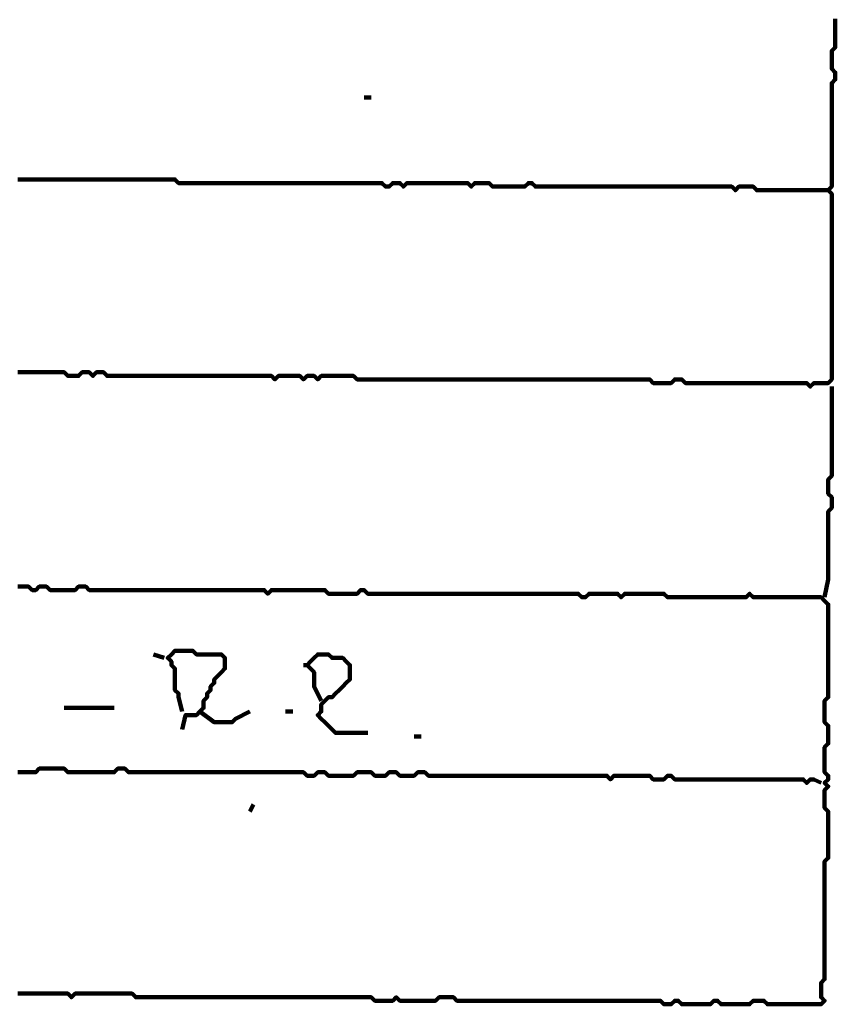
# Model space of a CAD drawing. Header units: metres. Extents: x 1959 to 4131, y 3282 to 4313.
# Tile 294 of 356: x 2435.89 to 2438, y 4289.18 to 4291.72. Entities that reach past the tile are written whole.
import ezdxf

# ---------------------------------------------------------------- set-up
doc = ezdxf.new("R2010")
doc.units = ezdxf.units.M
doc.layers.add('P', color=250, linetype='Continuous', lineweight=100)

msp = doc.modelspace()

# ---------------------------------------------------------------- linework, layer by layer
at = {"layer": 'P', "color": 0, "linetype": 'Continuous'}
for points in [[(2435.8848, 4290.813), (2435.894, 4290.813), (2435.9032, 4290.813), (2435.9125, 4290.813), (2435.9217, 4290.813), (2435.9309, 4290.813), (2435.9402, 4290.813), (2435.9494, 4290.813), (2435.9586, 4290.813), (2435.9679, 4290.813), (2435.9771, 4290.813), (2435.9863, 4290.813), (2435.9956, 4290.813), (2436.0048, 4290.813), (2436.014, 4290.8038), (2436.0232, 4290.8038), (2436.0325, 4290.8038), (2436.0417, 4290.8038), (2436.0509, 4290.813), (2436.0602, 4290.813), (2436.0694, 4290.813), (2436.0786, 4290.8038), (2436.0879, 4290.813), (2436.0971, 4290.813), (2436.1063, 4290.813), (2436.1156, 4290.8038), (2436.1248, 4290.8038), (2436.134, 4290.8038), (2436.1432, 4290.8038), (2436.1525, 4290.8038), (2436.1617, 4290.8038), (2436.1709, 4290.8038), (2436.1802, 4290.8038), (2436.1894, 4290.8038), (2436.1986, 4290.8038), (2436.2079, 4290.8038), (2436.2171, 4290.8038), (2436.2263, 4290.8038), (2436.2356, 4290.8038), (2436.2448, 4290.8038), (2436.254, 4290.8038), (2436.2632, 4290.8038), (2436.2725, 4290.8038), (2436.2817, 4290.8038), (2436.2909, 4290.8038), (2436.3002, 4290.8038), (2436.3094, 4290.8038), (2436.3186, 4290.8038), (2436.3279, 4290.8038), (2436.3371, 4290.8038), (2436.3463, 4290.8038), (2436.3556, 4290.8038), (2436.3648, 4290.8038), (2436.374, 4290.8038), (2436.3832, 4290.8038), (2436.3925, 4290.8038), (2436.4017, 4290.8038), (2436.4109, 4290.8038), (2436.4202, 4290.8038), (2436.4294, 4290.8038), (2436.4386, 4290.8038), (2436.4479, 4290.8038), (2436.4571, 4290.8038), (2436.4663, 4290.8038), (2436.4756, 4290.8038), (2436.4848, 4290.8038), (2436.494, 4290.8038), (2436.5032, 4290.8038), (2436.5125, 4290.8038), (2436.5217, 4290.8038), (2436.5309, 4290.8038), (2436.5402, 4290.8038), (2436.5494, 4290.7946), (2436.5586, 4290.8038), (2436.5679, 4290.8038), (2436.5771, 4290.8038), (2436.5863, 4290.8038), (2436.5956, 4290.8038), (2436.6048, 4290.8038), (2436.614, 4290.8038), (2436.6232, 4290.7946), (2436.6325, 4290.8038), (2436.6417, 4290.8038), (2436.6509, 4290.8038), (2436.6602, 4290.7946), (2436.6694, 4290.8038), (2436.6786, 4290.8038), (2436.6879, 4290.8038), (2436.6971, 4290.8038), (2436.7063, 4290.8038), (2436.7156, 4290.8038), (2436.7248, 4290.8038), (2436.734, 4290.8038), (2436.7432, 4290.8038), (2436.7525, 4290.8038), (2436.7617, 4290.7946), (2436.7709, 4290.7946), (2436.7802, 4290.7946), (2436.7894, 4290.7946), (2436.7986, 4290.7946), (2436.8079, 4290.7946), (2436.8171, 4290.7946), (2436.8263, 4290.7946), (2436.8356, 4290.7946), (2436.8448, 4290.7946), (2436.854, 4290.7946), (2436.8632, 4290.7946), (2436.8725, 4290.7946), (2436.8817, 4290.7946), (2436.8909, 4290.7946), (2436.9002, 4290.7946), (2436.9094, 4290.7946), (2436.9186, 4290.7946), (2436.9279, 4290.7946), (2436.9371, 4290.7946), (2436.9463, 4290.7946), (2436.9556, 4290.7946), (2436.9648, 4290.7946), (2436.974, 4290.7946), (2436.9832, 4290.7946), (2436.9925, 4290.7946), (2437.0017, 4290.7946), (2437.0109, 4290.7946), (2437.0202, 4290.7946), (2437.0294, 4290.7946), (2437.0386, 4290.7946), (2437.0479, 4290.7946), (2437.0571, 4290.7946), (2437.0663, 4290.7946), (2437.0756, 4290.7946), (2437.0848, 4290.7946), (2437.094, 4290.7946), (2437.1032, 4290.7946), (2437.1125, 4290.7946), (2437.1217, 4290.7946), (2437.1309, 4290.7946), (2437.1402, 4290.7946), (2437.1494, 4290.7946), (2437.1586, 4290.7946), (2437.1679, 4290.7946), (2437.1771, 4290.7946), (2437.1863, 4290.7946), (2437.1956, 4290.7946), (2437.2048, 4290.7946), (2437.214, 4290.7946), (2437.2232, 4290.7946), (2437.2325, 4290.7946), (2437.2417, 4290.7946), (2437.2509, 4290.7946), (2437.2602, 4290.7946), (2437.2694, 4290.7946), (2437.2786, 4290.7946), (2437.2879, 4290.7946), (2437.2971, 4290.7946), (2437.3063, 4290.7946), (2437.3156, 4290.7946), (2437.3248, 4290.7946), (2437.334, 4290.7946), (2437.3432, 4290.7946), (2437.3525, 4290.7946), (2437.3617, 4290.7946), (2437.3709, 4290.7946), (2437.3802, 4290.7946), (2437.3894, 4290.7946), (2437.3986, 4290.7946), (2437.4079, 4290.7946), (2437.4171, 4290.7946), (2437.4263, 4290.7946), (2437.4356, 4290.7946), (2437.4448, 4290.7946), (2437.454, 4290.7946), (2437.4632, 4290.7946), (2437.4725, 4290.7946), (2437.4817, 4290.7946), (2437.4909, 4290.7946), (2437.5002, 4290.7946), (2437.5094, 4290.7946), (2437.5186, 4290.7946), (2437.5279, 4290.7853), (2437.5371, 4290.7853), (2437.5463, 4290.7853), (2437.5556, 4290.7853), (2437.5648, 4290.7853), (2437.574, 4290.7853), (2437.5832, 4290.7946), (2437.5925, 4290.7946), (2437.6017, 4290.7946), (2437.6109, 4290.7853), (2437.6202, 4290.7853), (2437.6294, 4290.7853), (2437.6386, 4290.7853), (2437.6479, 4290.7853), (2437.6571, 4290.7853), (2437.6663, 4290.7853), (2437.6756, 4290.7853), (2437.6848, 4290.7853), (2437.694, 4290.7853), (2437.7032, 4290.7853), (2437.7125, 4290.7853), (2437.7217, 4290.7853), (2437.7309, 4290.7853), (2437.7402, 4290.7853), (2437.7494, 4290.7853), (2437.7586, 4290.7853), (2437.7679, 4290.7853), (2437.7771, 4290.7853), (2437.7863, 4290.7853), (2437.7956, 4290.7853), (2437.8048, 4290.7853), (2437.814, 4290.7853), (2437.8232, 4290.7853), (2437.8325, 4290.7853), (2437.8417, 4290.7853), (2437.8509, 4290.7853), (2437.8602, 4290.7853), (2437.8694, 4290.7853), (2437.8786, 4290.7853), (2437.8879, 4290.7853), (2437.8971, 4290.7853), (2437.9063, 4290.7853), (2437.9156, 4290.7853), (2437.9248, 4290.7853), (2437.934, 4290.7761), (2437.9432, 4290.7853), (2437.9525, 4290.7853), (2437.9617, 4290.7853), (2437.9709, 4290.7853), (2437.9802, 4290.7853), (2437.9894, 4290.7946), (2437.9894, 4290.8038), (2437.9894, 4290.813), (2437.9894, 4290.8223), (2437.9894, 4290.8315), (2437.9894, 4290.8407), (2437.9894, 4290.8499), (2437.9894, 4290.8592), (2437.9894, 4290.8684), (2437.9894, 4290.8776), (2437.9894, 4290.8869), (2437.9894, 4290.8961), (2437.9894, 4290.9053), (2437.9894, 4290.9146), (2437.9894, 4290.9238), (2437.9894, 4290.933), (2437.9894, 4290.9423), (2437.9894, 4290.9515), (2437.9894, 4290.9607), (2437.9894, 4290.9699), (2437.9894, 4290.9792), (2437.9894, 4290.9884), (2437.9894, 4290.9976), (2437.9894, 4291.0069), (2437.9894, 4291.0161), (2437.9894, 4291.0253), (2437.9894, 4291.0346), (2437.9894, 4291.0438), (2437.9894, 4291.053), (2437.9894, 4291.0623), (2437.9894, 4291.0715), (2437.9894, 4291.0807), (2437.9894, 4291.0899), (2437.9894, 4291.0992), (2437.9894, 4291.1084), (2437.9894, 4291.1176), (2437.9894, 4291.1269), (2437.9894, 4291.1361), (2437.9894, 4291.1453), (2437.9894, 4291.1546), (2437.9894, 4291.1638), (2437.9894, 4291.173), (2437.9894, 4291.1823), (2437.9894, 4291.1915), (2437.9894, 4291.2007), (2437.9894, 4291.2099), (2437.9894, 4291.2192), (2437.9894, 4291.2284), (2437.9894, 4291.2376), (2437.9894, 4291.2469), (2437.9894, 4291.2561), (2437.9894, 4291.2653), (2437.9894, 4291.2746), (2437.9802, 4291.2838), (2437.9894, 4291.293), (2437.9894, 4291.3023), (2437.9894, 4291.3115), (2437.9894, 4291.3207), (2437.9894, 4291.3299), (2437.9894, 4291.3392), (2437.9894, 4291.3484), (2437.9894, 4291.3576), (2437.9894, 4291.3669), (2437.9894, 4291.3761), (2437.9894, 4291.3853), (2437.9894, 4291.3946), (2437.9894, 4291.4038), (2437.9894, 4291.413), (2437.9894, 4291.4223), (2437.9894, 4291.4315), (2437.9894, 4291.4407), (2437.9894, 4291.4499), (2437.9894, 4291.4592), (2437.9894, 4291.4684), (2437.9894, 4291.4776), (2437.9894, 4291.4869), (2437.9894, 4291.4961), (2437.9894, 4291.5053), (2437.9894, 4291.5146), (2437.9894, 4291.5238), (2437.9894, 4291.533), (2437.9894, 4291.5423), (2437.9894, 4291.5515), (2437.9894, 4291.5607), (2437.9986, 4291.5699), (2437.9986, 4291.5792), (2437.9986, 4291.5884), (2437.9894, 4291.5976), (2437.9894, 4291.6069), (2437.9894, 4291.6161), (2437.9894, 4291.6253), (2437.9894, 4291.6346), (2437.9894, 4291.6438), (2437.9986, 4291.653), (2437.9986, 4291.6623), (2437.9986, 4291.6715), (2437.9986, 4291.6807), (2437.9986, 4291.6899), (2437.9986, 4291.6992), (2437.9986, 4291.7084), (2437.9986, 4291.7176), (2437.9986, 4291.7269)], [(2436.7802, 4291.5238), (2436.7986, 4291.5238)], [(2435.8848, 4291.3115), (2435.894, 4291.3115), (2435.9032, 4291.3115), (2435.9125, 4291.3115), (2435.9217, 4291.3115), (2435.9309, 4291.3115), (2435.9402, 4291.3115), (2435.9494, 4291.3115), (2435.9586, 4291.3115), (2435.9679, 4291.3115), (2435.9771, 4291.3115), (2435.9863, 4291.3115), (2435.9956, 4291.3115), (2436.0048, 4291.3115), (2436.014, 4291.3115), (2436.0232, 4291.3115), (2436.0325, 4291.3115), (2436.0417, 4291.3115), (2436.0509, 4291.3115), (2436.0602, 4291.3115), (2436.0694, 4291.3115), (2436.0786, 4291.3115), (2436.0879, 4291.3115), (2436.0971, 4291.3115), (2436.1063, 4291.3115), (2436.1156, 4291.3115), (2436.1248, 4291.3115), (2436.134, 4291.3115), (2436.1432, 4291.3115), (2436.1525, 4291.3115), (2436.1617, 4291.3115), (2436.1709, 4291.3115), (2436.1802, 4291.3115), (2436.1894, 4291.3115), (2436.1986, 4291.3115), (2436.2079, 4291.3115), (2436.2171, 4291.3115), (2436.2263, 4291.3115), (2436.2356, 4291.3115), (2436.2448, 4291.3115), (2436.254, 4291.3115), (2436.2632, 4291.3115), (2436.2725, 4291.3115), (2436.2817, 4291.3115), (2436.2909, 4291.3115), (2436.3002, 4291.3023), (2436.3094, 4291.3023), (2436.3186, 4291.3023), (2436.3279, 4291.3023), (2436.3371, 4291.3023), (2436.3463, 4291.3023), (2436.3556, 4291.3023), (2436.3648, 4291.3023), (2436.374, 4291.3023), (2436.3832, 4291.3023), (2436.3925, 4291.3023), (2436.4017, 4291.3023), (2436.4109, 4291.3023), (2436.4202, 4291.3023), (2436.4294, 4291.3023), (2436.4386, 4291.3023), (2436.4479, 4291.3023), (2436.4571, 4291.3023), (2436.4663, 4291.3023), (2436.4756, 4291.3023), (2436.4848, 4291.3023), (2436.494, 4291.3023), (2436.5032, 4291.3023), (2436.5125, 4291.3023), (2436.5217, 4291.3023), (2436.5309, 4291.3023), (2436.5402, 4291.3023), (2436.5494, 4291.3023), (2436.5586, 4291.3023), (2436.5679, 4291.3023), (2436.5771, 4291.3023), (2436.5863, 4291.3023), (2436.5956, 4291.3023), (2436.6048, 4291.3023), (2436.614, 4291.3023), (2436.6232, 4291.3023), (2436.6325, 4291.3023), (2436.6417, 4291.3023), (2436.6509, 4291.3023), (2436.6602, 4291.3023), (2436.6694, 4291.3023), (2436.6786, 4291.3023), (2436.6879, 4291.3023), (2436.6971, 4291.3023), (2436.7063, 4291.3023), (2436.7156, 4291.3023), (2436.7248, 4291.3023), (2436.734, 4291.3023), (2436.7432, 4291.3023), (2436.7525, 4291.3023), (2436.7617, 4291.3023), (2436.7709, 4291.3023), (2436.7802, 4291.3023), (2436.7894, 4291.3023), (2436.7986, 4291.3023), (2436.8079, 4291.3023), (2436.8171, 4291.3023), (2436.8263, 4291.3023), (2436.8356, 4291.293), (2436.8448, 4291.293), (2436.854, 4291.3023), (2436.8632, 4291.3023), (2436.8725, 4291.3023), (2436.8817, 4291.293), (2436.8909, 4291.3023), (2436.9002, 4291.3023), (2436.9094, 4291.3023), (2436.9186, 4291.3023), (2436.9279, 4291.3023), (2436.9371, 4291.3023), (2436.9463, 4291.3023), (2436.9556, 4291.3023), (2436.9648, 4291.3023), (2436.974, 4291.3023), (2436.9832, 4291.3023), (2436.9925, 4291.3023), (2437.0017, 4291.3023), (2437.0109, 4291.3023), (2437.0202, 4291.3023), (2437.0294, 4291.3023), (2437.0386, 4291.3023), (2437.0479, 4291.3023), (2437.0571, 4291.293), (2437.0663, 4291.3023), (2437.0756, 4291.3023), (2437.0848, 4291.3023), (2437.094, 4291.3023), (2437.1032, 4291.3023), (2437.1125, 4291.293), (2437.1217, 4291.293), (2437.1309, 4291.293), (2437.1402, 4291.293), (2437.1494, 4291.293), (2437.1586, 4291.293), (2437.1679, 4291.293), (2437.1771, 4291.293), (2437.1863, 4291.293), (2437.1956, 4291.293), (2437.2048, 4291.3023), (2437.214, 4291.3023), (2437.2232, 4291.293), (2437.2325, 4291.293), (2437.2417, 4291.293), (2437.2509, 4291.293), (2437.2602, 4291.293), (2437.2694, 4291.293), (2437.2786, 4291.293), (2437.2879, 4291.293), (2437.2971, 4291.293), (2437.3063, 4291.293), (2437.3156, 4291.293), (2437.3248, 4291.293), (2437.334, 4291.293), (2437.3432, 4291.293), (2437.3525, 4291.293), (2437.3617, 4291.293), (2437.3709, 4291.293), (2437.3802, 4291.293), (2437.3894, 4291.293), (2437.3986, 4291.293), (2437.4079, 4291.293), (2437.4171, 4291.293), (2437.4263, 4291.293), (2437.4356, 4291.293), (2437.4448, 4291.293), (2437.454, 4291.293), (2437.4632, 4291.293), (2437.4725, 4291.293), (2437.4817, 4291.293), (2437.4909, 4291.293), (2437.5002, 4291.293), (2437.5094, 4291.293), (2437.5186, 4291.293), (2437.5279, 4291.293), (2437.5371, 4291.293), (2437.5463, 4291.293), (2437.5556, 4291.293), (2437.5648, 4291.293), (2437.574, 4291.293), (2437.5832, 4291.293), (2437.5925, 4291.293), (2437.6017, 4291.293), (2437.6109, 4291.293), (2437.6202, 4291.293), (2437.6294, 4291.293), (2437.6386, 4291.293), (2437.6479, 4291.293), (2437.6571, 4291.293), (2437.6663, 4291.293), (2437.6756, 4291.293), (2437.6848, 4291.293), (2437.694, 4291.293), (2437.7032, 4291.293), (2437.7125, 4291.293), (2437.7217, 4291.293), (2437.7309, 4291.293), (2437.7402, 4291.2838), (2437.7494, 4291.293), (2437.7586, 4291.293), (2437.7679, 4291.293), (2437.7771, 4291.293), (2437.7863, 4291.293), (2437.7956, 4291.2838), (2437.8048, 4291.2838), (2437.814, 4291.2838), (2437.8232, 4291.2838), (2437.8325, 4291.2838), (2437.8417, 4291.2838), (2437.8509, 4291.2838), (2437.8602, 4291.2838), (2437.8694, 4291.2838), (2437.8786, 4291.2838), (2437.8879, 4291.2838), (2437.8971, 4291.2838), (2437.9063, 4291.2838), (2437.9156, 4291.2838), (2437.9248, 4291.2838), (2437.934, 4291.2838), (2437.9432, 4291.2838), (2437.9525, 4291.2838), (2437.9802, 4291.2838)], [(2437.9894, 4290.7761), (2437.9894, 4290.7392), (2437.9894, 4290.7299), (2437.9894, 4290.7207), (2437.9894, 4290.7115), (2437.9894, 4290.7023), (2437.9894, 4290.693), (2437.9894, 4290.6838), (2437.9894, 4290.6746), (2437.9894, 4290.6653), (2437.9894, 4290.6561), (2437.9894, 4290.6469), (2437.9894, 4290.6376), (2437.9894, 4290.6284), (2437.9894, 4290.6192), (2437.9894, 4290.6099), (2437.9894, 4290.6007), (2437.9894, 4290.5915), (2437.9894, 4290.5823), (2437.9894, 4290.573), (2437.9894, 4290.5638), (2437.9894, 4290.5546), (2437.9894, 4290.5453), (2437.9802, 4290.5361), (2437.9802, 4290.5269), (2437.9802, 4290.5176), (2437.9802, 4290.5084), (2437.9802, 4290.4992), (2437.9894, 4290.4899), (2437.9894, 4290.4807), (2437.9894, 4290.4715), (2437.9894, 4290.4623), (2437.9802, 4290.453), (2437.9802, 4290.4438), (2437.9802, 4290.4346), (2437.9802, 4290.4253), (2437.9802, 4290.4161), (2437.9802, 4290.4069), (2437.9802, 4290.3976), (2437.9802, 4290.3884), (2437.9802, 4290.3792), (2437.9802, 4290.3699), (2437.9802, 4290.3607), (2437.9802, 4290.3515), (2437.9802, 4290.3423), (2437.9802, 4290.333), (2437.9802, 4290.3238), (2437.9802, 4290.3146), (2437.9802, 4290.3053), (2437.9802, 4290.2961), (2437.9802, 4290.2869), (2437.9802, 4290.2776), (2437.9709, 4290.2315)], [(2435.8848, 4289.2069), (2435.894, 4289.2069), (2435.9032, 4289.2069), (2435.9125, 4289.2069), (2435.9217, 4289.2069), (2435.9309, 4289.2069), (2435.9402, 4289.2069), (2435.9494, 4289.2069), (2435.9586, 4289.2069), (2435.9679, 4289.2069), (2435.9771, 4289.2069), (2435.9863, 4289.2069), (2435.9956, 4289.2069), (2436.0048, 4289.2069), (2436.014, 4289.2069), (2436.0232, 4289.1976), (2436.0325, 4289.2069), (2436.0417, 4289.2069), (2436.0509, 4289.2069), (2436.0602, 4289.2069), (2436.0694, 4289.2069), (2436.0786, 4289.2069), (2436.0879, 4289.2069), (2436.0971, 4289.2069), (2436.1063, 4289.2069), (2436.1156, 4289.2069), (2436.1248, 4289.2069), (2436.134, 4289.2069), (2436.1432, 4289.2069), (2436.1525, 4289.2069), (2436.1617, 4289.2069), (2436.1709, 4289.2069), (2436.1802, 4289.2069), (2436.1894, 4289.1976), (2436.1986, 4289.1976), (2436.2079, 4289.1976), (2436.2171, 4289.1976), (2436.2263, 4289.1976), (2436.2356, 4289.1976), (2436.2448, 4289.1976), (2436.254, 4289.1976), (2436.2632, 4289.1976), (2436.2725, 4289.1976), (2436.2817, 4289.1976), (2436.2909, 4289.1976), (2436.3002, 4289.1976), (2436.3094, 4289.1976), (2436.3186, 4289.1976), (2436.3279, 4289.1976), (2436.3371, 4289.1976), (2436.3463, 4289.1976), (2436.3556, 4289.1976), (2436.3648, 4289.1976), (2436.374, 4289.1976), (2436.3832, 4289.1976), (2436.3925, 4289.1976), (2436.4017, 4289.1976), (2436.4109, 4289.1976), (2436.4202, 4289.1976), (2436.4294, 4289.1976), (2436.4386, 4289.1976), (2436.4479, 4289.1976), (2436.4571, 4289.1976), (2436.4663, 4289.1976), (2436.4756, 4289.1976), (2436.4848, 4289.1976), (2436.494, 4289.1976), (2436.5032, 4289.1976), (2436.5125, 4289.1976), (2436.5217, 4289.1976), (2436.5309, 4289.1976), (2436.5402, 4289.1976), (2436.5494, 4289.1976), (2436.5586, 4289.1976), (2436.5679, 4289.1976), (2436.5771, 4289.1976), (2436.5863, 4289.1976), (2436.5956, 4289.1976), (2436.6048, 4289.1976), (2436.614, 4289.1976), (2436.6232, 4289.1976), (2436.6325, 4289.1976), (2436.6417, 4289.1976), (2436.6509, 4289.1976), (2436.6602, 4289.1976), (2436.6694, 4289.1976), (2436.6786, 4289.1976), (2436.6879, 4289.1976), (2436.6971, 4289.1976), (2436.7063, 4289.1976), (2436.7156, 4289.1976), (2436.7248, 4289.1976), (2436.734, 4289.1976), (2436.7432, 4289.1976), (2436.7525, 4289.1976), (2436.7617, 4289.1976), (2436.7709, 4289.1976), (2436.7802, 4289.1976), (2436.7894, 4289.1976), (2436.7986, 4289.1976), (2436.8079, 4289.1884), (2436.8171, 4289.1884), (2436.8263, 4289.1884), (2436.8356, 4289.1884), (2436.8448, 4289.1884), (2436.854, 4289.1884), (2436.8632, 4289.1976), (2436.8725, 4289.1884), (2436.8817, 4289.1884), (2436.8909, 4289.1884), (2436.9002, 4289.1884), (2436.9094, 4289.1884), (2436.9186, 4289.1884), (2436.9279, 4289.1884), (2436.9371, 4289.1884), (2436.9463, 4289.1884), (2436.9556, 4289.1884), (2436.9648, 4289.1884), (2436.974, 4289.1976), (2436.9832, 4289.1976), (2436.9925, 4289.1976), (2437.0017, 4289.1976), (2437.0109, 4289.1976), (2437.0202, 4289.1884), (2437.0294, 4289.1884), (2437.0386, 4289.1884), (2437.0479, 4289.1884), (2437.0571, 4289.1884), (2437.0663, 4289.1884), (2437.0756, 4289.1884), (2437.0848, 4289.1884), (2437.094, 4289.1884), (2437.1032, 4289.1884), (2437.1125, 4289.1884), (2437.1217, 4289.1884), (2437.1309, 4289.1884), (2437.1402, 4289.1884), (2437.1494, 4289.1884), (2437.1586, 4289.1884), (2437.1679, 4289.1884), (2437.1771, 4289.1884), (2437.1863, 4289.1884), (2437.1956, 4289.1884), (2437.2048, 4289.1884), (2437.214, 4289.1884), (2437.2232, 4289.1884), (2437.2325, 4289.1884), (2437.2417, 4289.1884), (2437.2509, 4289.1884), (2437.2602, 4289.1884), (2437.2694, 4289.1884), (2437.2786, 4289.1884), (2437.2879, 4289.1884), (2437.2971, 4289.1884), (2437.3063, 4289.1884), (2437.3156, 4289.1884), (2437.3248, 4289.1884), (2437.334, 4289.1884), (2437.3432, 4289.1884), (2437.3525, 4289.1884), (2437.3617, 4289.1884), (2437.3709, 4289.1884), (2437.3802, 4289.1884), (2437.3894, 4289.1884), (2437.3986, 4289.1884), (2437.4079, 4289.1884), (2437.4171, 4289.1884), (2437.4263, 4289.1884), (2437.4356, 4289.1884), (2437.4448, 4289.1884), (2437.454, 4289.1884), (2437.4632, 4289.1884), (2437.4725, 4289.1884), (2437.4817, 4289.1884), (2437.4909, 4289.1884), (2437.5002, 4289.1884), (2437.5094, 4289.1884), (2437.5186, 4289.1884), (2437.5279, 4289.1884), (2437.5371, 4289.1884), (2437.5463, 4289.1884), (2437.5556, 4289.1792), (2437.5648, 4289.1792), (2437.574, 4289.1792), (2437.5832, 4289.1884), (2437.5925, 4289.1884), (2437.6017, 4289.1792), (2437.6109, 4289.1792), (2437.6202, 4289.1792), (2437.6294, 4289.1792), (2437.6386, 4289.1792), (2437.6479, 4289.1792), (2437.6571, 4289.1792), (2437.6663, 4289.1792), (2437.6756, 4289.1792), (2437.6848, 4289.1884), (2437.694, 4289.1884), (2437.7032, 4289.1792), (2437.7125, 4289.1792), (2437.7217, 4289.1792), (2437.7309, 4289.1792), (2437.7402, 4289.1792), (2437.7494, 4289.1792), (2437.7586, 4289.1792), (2437.7679, 4289.1792), (2437.7771, 4289.1792), (2437.7863, 4289.1884), (2437.7956, 4289.1884), (2437.8048, 4289.1884), (2437.814, 4289.1884), (2437.8232, 4289.1792), (2437.8325, 4289.1792), (2437.8417, 4289.1792), (2437.8509, 4289.1792), (2437.8602, 4289.1792), (2437.8694, 4289.1792), (2437.8786, 4289.1792), (2437.8879, 4289.1792), (2437.8971, 4289.1792), (2437.9063, 4289.1792), (2437.9156, 4289.1792), (2437.9248, 4289.1792), (2437.934, 4289.1792), (2437.9432, 4289.1792), (2437.9525, 4289.1792), (2437.9617, 4289.1792), (2437.9709, 4289.1884), (2437.9617, 4289.1976), (2437.9617, 4289.2069), (2437.9617, 4289.2161), (2437.9617, 4289.2253), (2437.9617, 4289.2346), (2437.9709, 4289.2438), (2437.9709, 4289.253), (2437.9709, 4289.2623), (2437.9709, 4289.2715), (2437.9709, 4289.2807), (2437.9709, 4289.2899), (2437.9709, 4289.2992), (2437.9709, 4289.3084), (2437.9709, 4289.3176), (2437.9709, 4289.3269), (2437.9709, 4289.3361), (2437.9709, 4289.3453), (2437.9709, 4289.3546), (2437.9709, 4289.3638), (2437.9709, 4289.373), (2437.9709, 4289.3823), (2437.9709, 4289.3915), (2437.9709, 4289.4007), (2437.9709, 4289.4099), (2437.9709, 4289.4192), (2437.9709, 4289.4284), (2437.9709, 4289.4376), (2437.9709, 4289.4469), (2437.9709, 4289.4561), (2437.9709, 4289.4653), (2437.9709, 4289.4746), (2437.9709, 4289.4838), (2437.9709, 4289.493), (2437.9709, 4289.5023), (2437.9709, 4289.5115), (2437.9709, 4289.5207), (2437.9709, 4289.5299), (2437.9709, 4289.5392), (2437.9709, 4289.5484), (2437.9802, 4289.5576), (2437.9802, 4289.5669), (2437.9802, 4289.5761), (2437.9802, 4289.5853), (2437.9802, 4289.5946), (2437.9802, 4289.6038), (2437.9802, 4289.613), (2437.9802, 4289.6223), (2437.9802, 4289.6315), (2437.9802, 4289.6407), (2437.9802, 4289.6499), (2437.9802, 4289.6592), (2437.9802, 4289.6684), (2437.9802, 4289.6776), (2437.9709, 4289.6869), (2437.9709, 4289.6961), (2437.9709, 4289.7053), (2437.9709, 4289.7146), (2437.9709, 4289.7238), (2437.9709, 4289.733), (2437.9802, 4289.7423), (2437.9709, 4289.7515), (2437.9802, 4289.7607), (2437.9802, 4289.7699), (2437.9709, 4289.7792), (2437.9709, 4289.7884), (2437.9709, 4289.7976), (2437.9709, 4289.8069), (2437.9709, 4289.8161), (2437.9709, 4289.8253), (2437.9709, 4289.8346), (2437.9709, 4289.8438), (2437.9802, 4289.853), (2437.9802, 4289.8623), (2437.9802, 4289.8715), (2437.9802, 4289.8807), (2437.9802, 4289.8899), (2437.9802, 4289.8992), (2437.9709, 4289.9084), (2437.9709, 4289.9176), (2437.9709, 4289.9269), (2437.9709, 4289.9361), (2437.9709, 4289.9453), (2437.9709, 4289.9546), (2437.9709, 4289.9638), (2437.9802, 4289.973), (2437.9802, 4289.9823), (2437.9802, 4289.9915), (2437.9802, 4290.0007), (2437.9802, 4290.0099), (2437.9802, 4290.0192), (2437.9802, 4290.0284), (2437.9802, 4290.0376), (2437.9802, 4290.0469), (2437.9802, 4290.0561), (2437.9802, 4290.0653), (2437.9802, 4290.0746), (2437.9802, 4290.0838), (2437.9802, 4290.093), (2437.9802, 4290.1023), (2437.9802, 4290.1115), (2437.9802, 4290.1207), (2437.9802, 4290.1299), (2437.9802, 4290.1392), (2437.9802, 4290.1484), (2437.9802, 4290.1576), (2437.9802, 4290.1669), (2437.9802, 4290.1761), (2437.9802, 4290.1853), (2437.9802, 4290.1946), (2437.9802, 4290.2038), (2437.9802, 4290.213), (2437.9709, 4290.2223), (2437.9617, 4290.2315), (2437.9525, 4290.2315), (2437.9432, 4290.2315), (2437.934, 4290.2315), (2437.9248, 4290.2315), (2437.9156, 4290.2315), (2437.9063, 4290.2315), (2437.8971, 4290.2315), (2437.8879, 4290.2315), (2437.8786, 4290.2315), (2437.8694, 4290.2315), (2437.8602, 4290.2315), (2437.8509, 4290.2315), (2437.8417, 4290.2315), (2437.8325, 4290.2315), (2437.8232, 4290.2315), (2437.814, 4290.2315), (2437.8048, 4290.2315), (2437.7956, 4290.2315), (2437.7863, 4290.2315), (2437.7771, 4290.2407), (2437.7679, 4290.2315), (2437.7586, 4290.2315), (2437.7494, 4290.2315), (2437.7402, 4290.2315), (2437.7309, 4290.2315), (2437.7217, 4290.2315), (2437.7125, 4290.2315), (2437.7032, 4290.2315), (2437.694, 4290.2315), (2437.6848, 4290.2315), (2437.6756, 4290.2315), (2437.6663, 4290.2315), (2437.6571, 4290.2315), (2437.6479, 4290.2315), (2437.6386, 4290.2315), (2437.6294, 4290.2315), (2437.6202, 4290.2315), (2437.6109, 4290.2315), (2437.6017, 4290.2315), (2437.5925, 4290.2315), (2437.5832, 4290.2315), (2437.574, 4290.2315), (2437.5648, 4290.2315), (2437.5556, 4290.2407), (2437.5463, 4290.2407), (2437.5371, 4290.2407), (2437.5279, 4290.2407), (2437.5186, 4290.2407), (2437.5094, 4290.2407), (2437.5002, 4290.2407), (2437.4909, 4290.2407), (2437.4817, 4290.2407), (2437.4725, 4290.2407), (2437.4632, 4290.2407), (2437.454, 4290.2407), (2437.4448, 4290.2315), (2437.4356, 4290.2407), (2437.4263, 4290.2407), (2437.4171, 4290.2407), (2437.4079, 4290.2407), (2437.3986, 4290.2407), (2437.3894, 4290.2407), (2437.3802, 4290.2407), (2437.3709, 4290.2407), (2437.3617, 4290.2407), (2437.3525, 4290.2315), (2437.3432, 4290.2315), (2437.334, 4290.2407), (2437.3248, 4290.2407), (2437.3156, 4290.2407), (2437.3063, 4290.2407), (2437.2971, 4290.2407), (2437.2879, 4290.2407), (2437.2786, 4290.2407), (2437.2694, 4290.2407), (2437.2602, 4290.2407), (2437.2509, 4290.2407), (2437.2417, 4290.2407), (2437.2325, 4290.2407), (2437.2232, 4290.2407), (2437.214, 4290.2407), (2437.2048, 4290.2407), (2437.1956, 4290.2407), (2437.1863, 4290.2407), (2437.1771, 4290.2407), (2437.1679, 4290.2407), (2437.1586, 4290.2407), (2437.1494, 4290.2407), (2437.1402, 4290.2407), (2437.1309, 4290.2407), (2437.1217, 4290.2407), (2437.1125, 4290.2407), (2437.1032, 4290.2407), (2437.094, 4290.2407), (2437.0848, 4290.2407), (2437.0756, 4290.2407), (2437.0663, 4290.2407), (2437.0571, 4290.2407), (2437.0479, 4290.2407), (2437.0386, 4290.2407), (2437.0294, 4290.2407), (2437.0202, 4290.2407), (2437.0109, 4290.2407), (2437.0017, 4290.2407), (2436.9925, 4290.2407), (2436.9832, 4290.2407), (2436.974, 4290.2407), (2436.9648, 4290.2407), (2436.9556, 4290.2407), (2436.9463, 4290.2407), (2436.9371, 4290.2407), (2436.9279, 4290.2407), (2436.9186, 4290.2407), (2436.9094, 4290.2407), (2436.9002, 4290.2407), (2436.8909, 4290.2407), (2436.8817, 4290.2407), (2436.8725, 4290.2407), (2436.8632, 4290.2407), (2436.854, 4290.2407), (2436.8448, 4290.2407), (2436.8356, 4290.2407), (2436.8263, 4290.2407), (2436.8171, 4290.2407), (2436.8079, 4290.2407), (2436.7986, 4290.2407), (2436.7894, 4290.2407), (2436.7802, 4290.2499), (2436.7709, 4290.2499), (2436.7617, 4290.2407), (2436.7525, 4290.2407), (2436.7432, 4290.2407), (2436.734, 4290.2407), (2436.7248, 4290.2407), (2436.7156, 4290.2407), (2436.7063, 4290.2407), (2436.6971, 4290.2407), (2436.6879, 4290.2407), (2436.6786, 4290.2499), (2436.6694, 4290.2499), (2436.6602, 4290.2499), (2436.6509, 4290.2499), (2436.6417, 4290.2499), (2436.6325, 4290.2499), (2436.6232, 4290.2499), (2436.614, 4290.2499), (2436.6048, 4290.2499), (2436.5956, 4290.2499), (2436.5863, 4290.2499), (2436.5771, 4290.2499), (2436.5679, 4290.2499), (2436.5586, 4290.2499), (2436.5494, 4290.2499), (2436.5402, 4290.2499), (2436.5309, 4290.2407), (2436.5217, 4290.2499), (2436.5125, 4290.2499), (2436.5032, 4290.2499), (2436.494, 4290.2499), (2436.4848, 4290.2499), (2436.4756, 4290.2499), (2436.4663, 4290.2499), (2436.4571, 4290.2499), (2436.4479, 4290.2499), (2436.4386, 4290.2499), (2436.4294, 4290.2499), (2436.4202, 4290.2499), (2436.4109, 4290.2499), (2436.4017, 4290.2499), (2436.3925, 4290.2499), (2436.3832, 4290.2499), (2436.374, 4290.2499), (2436.3648, 4290.2499), (2436.3556, 4290.2499), (2436.3463, 4290.2499), (2436.3371, 4290.2499), (2436.3279, 4290.2499), (2436.3186, 4290.2499), (2436.3094, 4290.2499), (2436.3002, 4290.2499), (2436.2909, 4290.2499), (2436.2817, 4290.2499), (2436.2725, 4290.2499), (2436.2632, 4290.2499), (2436.254, 4290.2499), (2436.2448, 4290.2499), (2436.2356, 4290.2499), (2436.2263, 4290.2499), (2436.2171, 4290.2499), (2436.2079, 4290.2499), (2436.1986, 4290.2499), (2436.1894, 4290.2499), (2436.1802, 4290.2499), (2436.1709, 4290.2499), (2436.1617, 4290.2499), (2436.1525, 4290.2499), (2436.1432, 4290.2499), (2436.134, 4290.2499), (2436.1248, 4290.2499), (2436.1156, 4290.2499), (2436.1063, 4290.2499), (2436.0971, 4290.2499), (2436.0879, 4290.2499), (2436.0786, 4290.2499), (2436.0694, 4290.2499), (2436.0602, 4290.2592), (2436.0509, 4290.2592), (2436.0417, 4290.2592), (2436.0325, 4290.2499), (2436.0232, 4290.2499), (2436.014, 4290.2499), (2436.0048, 4290.2499), (2435.9956, 4290.2499), (2435.9863, 4290.2499), (2435.9771, 4290.2499), (2435.9679, 4290.2499), (2435.9586, 4290.2592), (2435.9494, 4290.2592), (2435.9402, 4290.2592), (2435.9309, 4290.2499), (2435.9217, 4290.2499), (2435.9125, 4290.2592), (2435.9032, 4290.2592), (2435.894, 4290.2592), (2435.8848, 4290.2592)], [(2436.2356, 4290.0838), (2436.2632, 4290.0746)], [(2436.3094, 4289.9361), (2436.3002, 4289.973), (2436.3002, 4289.9823), (2436.2909, 4289.9915), (2436.2909, 4290.0007), (2436.2909, 4290.0099), (2436.2909, 4290.0192), (2436.2909, 4290.0284), (2436.2909, 4290.0376), (2436.2909, 4290.0469), (2436.2817, 4290.0561), (2436.2817, 4290.0653), (2436.2725, 4290.0746), (2436.2817, 4290.0838), (2436.2909, 4290.093), (2436.3002, 4290.093), (2436.3094, 4290.093), (2436.3186, 4290.093), (2436.3279, 4290.093), (2436.3371, 4290.093), (2436.3463, 4290.0838), (2436.3556, 4290.0838), (2436.3648, 4290.0838), (2436.374, 4290.0838), (2436.3832, 4290.0838), (2436.3925, 4290.0838), (2436.4017, 4290.0838), (2436.4109, 4290.0838), (2436.4202, 4290.0746), (2436.4202, 4290.0653), (2436.4202, 4290.0561), (2436.4202, 4290.0469), (2436.4109, 4290.0376), (2436.4017, 4290.0284), (2436.3925, 4290.0192), (2436.3925, 4290.0099), (2436.3832, 4290.0007), (2436.3832, 4289.9915), (2436.374, 4289.9823), (2436.374, 4289.973), (2436.3648, 4289.9638), (2436.3648, 4289.9546), (2436.3648, 4289.9453), (2436.3556, 4289.9361), (2436.3463, 4289.9269), (2436.3371, 4289.9269), (2436.3279, 4289.9269), (2436.3186, 4289.9269), (2436.3094, 4289.8899)], [(2436.6694, 4289.9638), (2436.6509, 4290.0007), (2436.6509, 4290.0099), (2436.6509, 4290.0192), (2436.6509, 4290.0284), (2436.6509, 4290.0376), (2436.6417, 4290.0469), (2436.6325, 4290.0561), (2436.6417, 4290.0653), (2436.6509, 4290.0746), (2436.6602, 4290.0838), (2436.6694, 4290.0838), (2436.6786, 4290.0838), (2436.6879, 4290.0838), (2436.6971, 4290.0746), (2436.7063, 4290.0746), (2436.7156, 4290.0746), (2436.7248, 4290.0746), (2436.734, 4290.0653), (2436.7432, 4290.0561), (2436.7432, 4290.0469), (2436.7432, 4290.0376), (2436.7432, 4290.0284), (2436.7432, 4290.0192), (2436.734, 4290.0099), (2436.7248, 4290.0007), (2436.7156, 4289.9915), (2436.7063, 4289.9823), (2436.6971, 4289.973), (2436.6879, 4289.973), (2436.6786, 4289.9638), (2436.6694, 4289.9546), (2436.6694, 4289.9453), (2436.6694, 4289.9361), (2436.6602, 4289.9269), (2436.6694, 4289.9176), (2436.6786, 4289.9084), (2436.6879, 4289.8992), (2436.6971, 4289.8899), (2436.7063, 4289.8807), (2436.7156, 4289.8807), (2436.7248, 4289.8807), (2436.734, 4289.8807), (2436.7432, 4289.8807), (2436.7894, 4289.8807)], [(2436.6232, 4290.0561), (2436.6325, 4290.0561)], [(2436.0048, 4289.9453), (2436.0417, 4289.9453), (2436.0509, 4289.9453), (2436.0602, 4289.9453), (2436.0694, 4289.9453), (2436.0786, 4289.9453), (2436.0879, 4289.9453), (2436.0971, 4289.9453), (2436.134, 4289.9453)], [(2436.3556, 4289.9361), (2436.3925, 4289.9084), (2436.4017, 4289.9084), (2436.4109, 4289.9084), (2436.4202, 4289.9084), (2436.4294, 4289.9084), (2436.4386, 4289.9084), (2436.4479, 4289.9176), (2436.4848, 4289.9361)], [(2436.5771, 4289.9361), (2436.5956, 4289.9361)], [(2436.9094, 4289.8715), (2436.9279, 4289.8715)], [(2435.8848, 4289.7792), (2435.894, 4289.7792), (2435.9032, 4289.7792), (2435.9125, 4289.7792), (2435.9217, 4289.7792), (2435.9309, 4289.7792), (2435.9402, 4289.7884), (2435.9494, 4289.7884), (2435.9586, 4289.7884), (2435.9679, 4289.7884), (2435.9771, 4289.7884), (2435.9863, 4289.7884), (2435.9956, 4289.7884), (2436.0048, 4289.7884), (2436.014, 4289.7792), (2436.0232, 4289.7792), (2436.0325, 4289.7792), (2436.0417, 4289.7792), (2436.0509, 4289.7792), (2436.0602, 4289.7792), (2436.0694, 4289.7792), (2436.0786, 4289.7792), (2436.0879, 4289.7792), (2436.0971, 4289.7792), (2436.1063, 4289.7792), (2436.1156, 4289.7792), (2436.1248, 4289.7792), (2436.134, 4289.7792), (2436.1432, 4289.7884), (2436.1525, 4289.7884), (2436.1617, 4289.7884), (2436.1709, 4289.7792), (2436.1802, 4289.7792), (2436.1894, 4289.7792), (2436.1986, 4289.7792), (2436.2079, 4289.7792), (2436.2171, 4289.7792), (2436.2263, 4289.7792), (2436.2356, 4289.7792), (2436.2448, 4289.7792), (2436.254, 4289.7792), (2436.2632, 4289.7792), (2436.2725, 4289.7792), (2436.2817, 4289.7792), (2436.2909, 4289.7792), (2436.3002, 4289.7792), (2436.3094, 4289.7792), (2436.3186, 4289.7792), (2436.3279, 4289.7792), (2436.3371, 4289.7792), (2436.3463, 4289.7792), (2436.3556, 4289.7792), (2436.3648, 4289.7792), (2436.374, 4289.7792), (2436.3832, 4289.7792), (2436.3925, 4289.7792), (2436.4017, 4289.7792), (2436.4109, 4289.7792), (2436.4202, 4289.7792), (2436.4294, 4289.7792), (2436.4386, 4289.7792), (2436.4479, 4289.7792), (2436.4571, 4289.7792), (2436.4663, 4289.7792), (2436.4756, 4289.7792), (2436.4848, 4289.7792), (2436.494, 4289.7792), (2436.5032, 4289.7792), (2436.5125, 4289.7792), (2436.5217, 4289.7792), (2436.5309, 4289.7792), (2436.5402, 4289.7792), (2436.5494, 4289.7792), (2436.5586, 4289.7792), (2436.5679, 4289.7792), (2436.5771, 4289.7792), (2436.5863, 4289.7792), (2436.5956, 4289.7792), (2436.6048, 4289.7792), (2436.614, 4289.7792), (2436.6232, 4289.7792), (2436.6325, 4289.7699), (2436.6417, 4289.7699), (2436.6509, 4289.7699), (2436.6602, 4289.7792), (2436.6694, 4289.7792), (2436.6786, 4289.7792), (2436.6879, 4289.7699), (2436.6971, 4289.7699), (2436.7063, 4289.7699), (2436.7156, 4289.7699), (2436.7248, 4289.7699), (2436.734, 4289.7699), (2436.7432, 4289.7699), (2436.7525, 4289.7699), (2436.7617, 4289.7792), (2436.7709, 4289.7792), (2436.7802, 4289.7792), (2436.7894, 4289.7792), (2436.7986, 4289.7792), (2436.8079, 4289.7699), (2436.8171, 4289.7699), (2436.8263, 4289.7699), (2436.8356, 4289.7699), (2436.8448, 4289.7792), (2436.854, 4289.7792), (2436.8632, 4289.7792), (2436.8725, 4289.7699), (2436.8817, 4289.7699), (2436.8909, 4289.7699), (2436.9002, 4289.7699), (2436.9094, 4289.7699), (2436.9186, 4289.7792), (2436.9279, 4289.7792), (2436.9371, 4289.7792), (2436.9463, 4289.7699), (2436.9556, 4289.7699), (2436.9648, 4289.7699), (2436.974, 4289.7699), (2436.9832, 4289.7699), (2436.9925, 4289.7699), (2437.0017, 4289.7699), (2437.0109, 4289.7699), (2437.0202, 4289.7699), (2437.0294, 4289.7699), (2437.0386, 4289.7699), (2437.0479, 4289.7699), (2437.0571, 4289.7699), (2437.0663, 4289.7699), (2437.0756, 4289.7699), (2437.0848, 4289.7699), (2437.094, 4289.7699), (2437.1032, 4289.7699), (2437.1125, 4289.7699), (2437.1217, 4289.7699), (2437.1309, 4289.7699), (2437.1402, 4289.7699), (2437.1494, 4289.7699), (2437.1586, 4289.7699), (2437.1679, 4289.7699), (2437.1771, 4289.7699), (2437.1863, 4289.7699), (2437.1956, 4289.7699), (2437.2048, 4289.7699), (2437.214, 4289.7699), (2437.2232, 4289.7699), (2437.2325, 4289.7699), (2437.2417, 4289.7699), (2437.2509, 4289.7699), (2437.2602, 4289.7699), (2437.2694, 4289.7699), (2437.2786, 4289.7699), (2437.2879, 4289.7699), (2437.2971, 4289.7699), (2437.3063, 4289.7699), (2437.3156, 4289.7699), (2437.3248, 4289.7699), (2437.334, 4289.7699), (2437.3432, 4289.7699), (2437.3525, 4289.7699), (2437.3617, 4289.7699), (2437.3709, 4289.7699), (2437.3802, 4289.7699), (2437.3894, 4289.7699), (2437.3986, 4289.7699), (2437.4079, 4289.7699), (2437.4171, 4289.7607), (2437.4263, 4289.7699), (2437.4356, 4289.7699), (2437.4448, 4289.7699), (2437.454, 4289.7699), (2437.4632, 4289.7699), (2437.4725, 4289.7699), (2437.4817, 4289.7699), (2437.4909, 4289.7699), (2437.5002, 4289.7699), (2437.5094, 4289.7699), (2437.5186, 4289.7699), (2437.5279, 4289.7607), (2437.5371, 4289.7607), (2437.5463, 4289.7607), (2437.5556, 4289.7607), (2437.5648, 4289.7699), (2437.574, 4289.7699), (2437.5832, 4289.7607), (2437.5925, 4289.7607), (2437.6017, 4289.7607), (2437.6109, 4289.7607), (2437.6202, 4289.7607), (2437.6294, 4289.7607), (2437.6386, 4289.7607), (2437.6479, 4289.7607), (2437.6571, 4289.7607), (2437.6663, 4289.7607), (2437.6756, 4289.7607), (2437.6848, 4289.7607), (2437.694, 4289.7607), (2437.7032, 4289.7607), (2437.7125, 4289.7607), (2437.7217, 4289.7607), (2437.7309, 4289.7607), (2437.7402, 4289.7607), (2437.7494, 4289.7607), (2437.7586, 4289.7607), (2437.7679, 4289.7607), (2437.7771, 4289.7607), (2437.7863, 4289.7607), (2437.7956, 4289.7607), (2437.8048, 4289.7607), (2437.814, 4289.7607), (2437.8232, 4289.7607), (2437.8325, 4289.7607), (2437.8417, 4289.7607), (2437.8509, 4289.7607), (2437.8602, 4289.7607), (2437.8694, 4289.7607), (2437.8786, 4289.7607), (2437.8879, 4289.7607), (2437.8971, 4289.7607), (2437.9063, 4289.7607), (2437.9156, 4289.7607), (2437.9248, 4289.7515), (2437.934, 4289.7607), (2437.9432, 4289.7607), (2437.9617, 4289.7515)], [(2436.494, 4289.6961), (2436.4848, 4289.6776)]]:
    msp.add_lwpolyline(points, dxfattribs=at)

doc.saveas('drawing.dxf')
